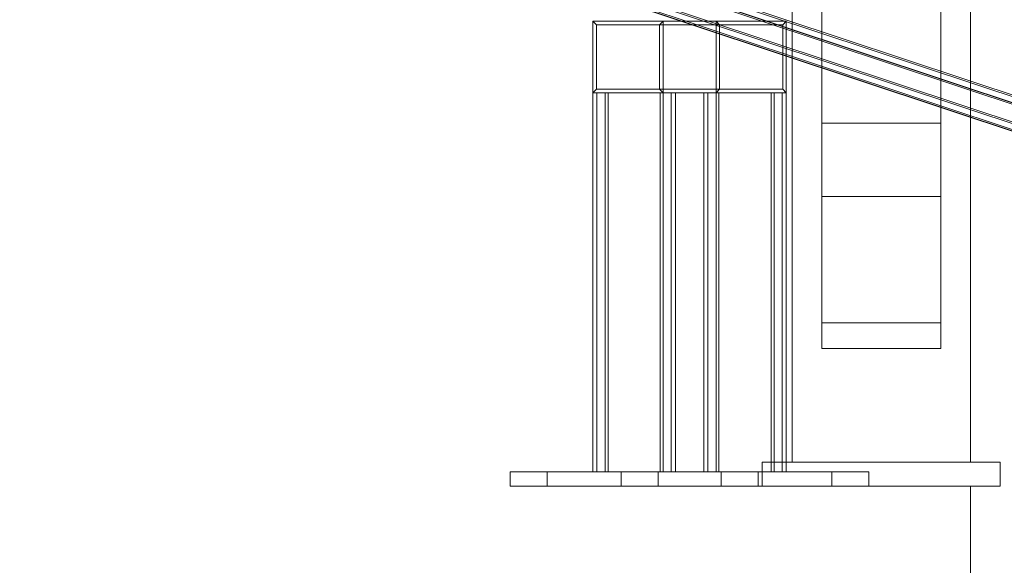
# Model space of a CAD drawing. Header units: millimetres. Extents: x -4395 to 65662, y -65530 to 6847.
# Tile 848 of 1034: x 25151 to 25979, y -67 to 392. Entities that reach past the tile are written whole.
import ezdxf

# ---------------------------------------------------------------- set-up
doc = ezdxf.new("R2010")
doc.units = ezdxf.units.MM
for name, color, linetype, lineweight in [('COTAS_O', 1, 'Continuous', 0), ('COTAS_P', 1, 'Continuous', 0), ('lateral_briquetadora', 7, 'Continuous', 0), ('lateral_C07', 7, 'Continuous', 0)]:
    doc.layers.add(name, color=color, linetype=linetype, lineweight=lineweight)
doc.dimstyles.new('R19_100', dxfattribs={"dimtxt": 250, "dimasz": 150, "dimexe": 150, "dimexo": 80, "dimgap": 100, "dimtad": 1, "dimtih": 1, "dimtoh": 1, "dimdsep": 46, "dimcen": 0.09, "dimadec": 0, "dimazin": 0, "dimtfac": 1, "dimtdec": 4, "dimtofl": 0, "dimtmove": 0, "dimatfit": 3, "dimfxl": 1, "dimtolj": 1, "dimtzin": 0, "dimarcsym": 0})

# ---------------------------------------------------------------- blocks, each defined once
blk = doc.blocks.new('DIM_R33_26')
at = {"layer": 'COTAS_O'}
for p, q in [((23750.07, 0), (23750.07, -900)), ((25950.07, 0), (25950.07, -900)), ((23750.07, -900), (23900.07, -855)), ((25950.07, -900), (25800.07, -855)), ((23750.07, -900), (25950.07, -900)), ((23750.07, -900), (23900.07, -945)), ((25950.07, -900), (25800.07, -945))]:
    blk.add_line(p, q, dxfattribs=at)
blk.add_text('2200 O', height=250, dxfattribs=at).set_placement((24850.07, -800))
blk = doc.blocks.new('DIM_R33_30')
at = {"layer": 'COTAS_P'}
for p, q in [((112.7, 0), (112.7, -2500)), ((65298.09, 0), (65298.09, -2500)), ((112.7, -2500), (262.7, -2455)), ((65298.09, -2500), (65148.09, -2455)), ((112.7, -2500), (65298.09, -2500)), ((112.7, -2500), (262.7, -2545)), ((65298.09, -2500), (65148.09, -2545))]:
    blk.add_line(p, q, dxfattribs=at)
blk.add_text('65185.39 P', height=250, dxfattribs=at).set_placement((32705.4, -2400))

msp = doc.modelspace()

# ---------------------------------------------------------------- linework, layer by layer
at = {"layer": 'lateral_briquetadora'}
for p, q in [((25950.067, 20), (25950.067, 1060)), ((25800.067, 20), (25800.067, 1050)), ((25825.067, 305.038), (25825.067, 1050)), ((25825.067, 1050), (25825.067, 243.475)), ((25925.067, 305.038), (25925.067, 1050)), ((25925.067, 1050), (25925.067, 243.475)), ((25950.067, 20), (25950.067, 1050)), ((25825.067, 137.184), (25825.067, 958.693)), ((25825.067, 958.693), (25825.067, 115.739)), ((25925.067, 137.184), (25925.067, 958.693)), ((25925.067, 958.693), (25925.067, 115.739)), ((25825.067, 137.184), (25825.067, 305.038)), ((25825.067, 305.038), (25925.067, 305.038)), ((25925.067, 137.184), (25925.067, 305.038)), ((25825.067, 115.739), (25825.067, 243.475)), ((25825.067, 243.475), (25925.067, 243.475)), ((25925.067, 115.739), (25925.067, 243.475)), ((25825.067, 137.184), (25925.067, 137.184)), ((25825.067, 115.739), (25925.067, 115.739)), ((25775.067, 0), (25775.067, 20)), ((25775.067, 20), (25975.067, 20)), ((25800.067, 20), (25950.067, 20)), ((25975.067, 0), (25975.067, 20)), ((25775.067, 0), (25975.067, 0))]:
    msp.add_line(p, q, dxfattribs=at)
at = {"layer": 'lateral_C07'}
for p, q in [((19841.522, 2345.686), (26532.157, 122.867)), ((26536.474, 122.867), (19845.839, 2345.686)), ((19909.732, 2345.686), (26600.367, 122.867)), ((26604.684, 122.867), (19914.049, 2345.686)), ((26530.319, 117.164), (19839.684, 2339.984)), ((19840.375, 2339.984), (26531.01, 117.164)), ((19844.001, 2339.984), (26534.636, 117.164)), ((26598.529, 117.164), (19907.894, 2339.984)), ((26602.155, 117.164), (19911.52, 2339.984)), ((19912.211, 2339.984), (26602.846, 117.164)), ((26371.177, 170.036), (25249.694, 542.624)), ((25250.385, 542.624), (26371.868, 170.036)), ((26443.013, 170.036), (25321.53, 542.624)), ((25322.221, 542.624), (26443.704, 170.036)), ((25736.16, 390.631), (25632.55, 390.631)), ((25632.55, 390.631), (25632.55, 330.631)), ((25632.55, 390.631), (25635.505, 387.631)), ((25691.649, 390.631), (25632.55, 390.631)), ((25691.649, 390.631), (25688.694, 387.631)), ((25795.258, 390.631), (25691.649, 390.631)), ((25691.649, 330.631), (25691.649, 390.631)), ((25736.16, 330.631), (25736.16, 390.631)), ((25739.115, 387.631), (25736.16, 390.631)), ((25736.16, 390.631), (25795.258, 390.631)), ((25792.304, 387.631), (25795.258, 390.631)), ((25795.258, 390.631), (25795.258, 330.631)), ((25635.505, 333.631), (25635.505, 387.631)), ((25635.505, 387.631), (25739.115, 387.631)), ((25635.505, 387.631), (25688.694, 387.631)), ((25688.694, 387.631), (25792.304, 387.631)), ((25688.694, 387.631), (25688.694, 333.631)), ((25739.115, 387.631), (25739.115, 333.631)), ((25792.304, 387.631), (25739.115, 387.631)), ((25792.304, 333.631), (25792.304, 387.631)), ((25632.55, 330.631), (25635.505, 333.631)), ((25688.694, 333.631), (25635.505, 333.631)), ((25635.505, 333.631), (25739.115, 333.631)), ((25792.304, 333.631), (25688.694, 333.631)), ((25688.694, 333.631), (25691.649, 330.631)), ((25739.115, 333.631), (25736.16, 330.631)), ((25739.115, 333.631), (25792.304, 333.631)), ((25795.258, 330.631), (25792.304, 333.631)), ((25632.55, 12), (25632.55, 330.631)), ((25632.55, 330.631), (25642.911, 330.631)), ((25632.55, 330.631), (25636.023, 330.631)), ((25691.649, 330.631), (25632.55, 330.631)), ((25736.16, 330.631), (25632.55, 330.631)), ((25645.348, 330.631), (25636.023, 330.631)), ((25636.023, 330.631), (25636.023, 12)), ((25636.023, 330.631), (25689.212, 330.631)), ((25642.911, 12), (25642.911, 330.631)), ((25642.911, 330.631), (25702.01, 330.631)), ((25642.911, 330.631), (25645.348, 330.631)), ((25698.537, 330.631), (25645.348, 330.631)), ((25645.348, 330.631), (25645.348, 12)), ((25689.212, 330.631), (25689.212, 12)), ((25691.649, 330.631), (25689.212, 330.631)), ((25689.212, 330.631), (25698.537, 330.631)), ((25691.649, 12), (25691.649, 330.631)), ((25702.01, 330.631), (25691.649, 330.631)), ((25691.649, 330.631), (25795.258, 330.631)), ((25698.537, 12), (25698.537, 330.631)), ((25698.537, 330.631), (25702.01, 330.631)), ((25702.01, 330.631), (25702.01, 12)), ((25725.799, 12), (25725.799, 330.631)), ((25725.799, 330.631), (25736.16, 330.631)), ((25725.799, 330.631), (25729.272, 330.631)), ((25784.898, 330.631), (25725.799, 330.631)), ((25738.597, 330.631), (25729.272, 330.631)), ((25729.272, 330.631), (25729.272, 12)), ((25729.272, 330.631), (25782.461, 330.631)), ((25736.16, 12), (25736.16, 330.631)), ((25736.16, 330.631), (25795.258, 330.631)), ((25736.16, 330.631), (25738.597, 330.631)), ((25791.785, 330.631), (25738.597, 330.631)), ((25738.597, 330.631), (25738.597, 12)), ((25782.461, 330.631), (25782.461, 12)), ((25784.898, 330.631), (25782.461, 330.631)), ((25782.461, 330.631), (25791.785, 330.631)), ((25784.898, 12), (25784.898, 330.631)), ((25795.258, 330.631), (25784.898, 330.631)), ((25791.785, 12), (25791.785, 330.631)), ((25791.785, 330.631), (25795.258, 330.631)), ((25795.258, 330.631), (25795.258, 12)), ((25594.174, 12), (25563.091, 12)), ((25563.091, 12), (25740.387, 12)), ((25563.091, 12), (25563.091, 0)), ((25771.47, 12), (25594.174, 12)), ((25594.174, 0), (25594.174, 12)), ((25642.911, 12), (25632.55, 12)), ((25636.023, 12), (25632.55, 12)), ((25632.55, 12), (25691.649, 12)), ((25636.023, 12), (25645.348, 12)), ((25689.212, 12), (25636.023, 12)), ((25702.01, 12), (25642.911, 12)), ((25645.348, 12), (25642.911, 12)), ((25645.348, 12), (25698.537, 12)), ((25687.422, 12), (25656.339, 12)), ((25656.339, 12), (25833.635, 12)), ((25656.339, 12), (25656.339, 0)), ((25864.718, 12), (25687.422, 12)), ((25687.422, 0), (25687.422, 12)), ((25689.212, 12), (25691.649, 12)), ((25698.537, 12), (25689.212, 12)), ((25691.649, 12), (25702.01, 12)), ((25702.01, 12), (25698.537, 12)), ((25736.16, 12), (25725.799, 12)), ((25729.272, 12), (25725.799, 12)), ((25725.799, 12), (25784.898, 12)), ((25729.272, 12), (25738.597, 12)), ((25782.461, 12), (25729.272, 12)), ((25795.258, 12), (25736.16, 12)), ((25738.597, 12), (25736.16, 12)), ((25738.597, 12), (25791.785, 12)), ((25740.387, 12), (25771.47, 12)), ((25740.387, 0), (25740.387, 12)), ((25771.47, 12), (25771.47, 0)), ((25782.461, 12), (25784.898, 12)), ((25791.785, 12), (25782.461, 12)), ((25784.898, 12), (25795.258, 12)), ((25795.258, 12), (25791.785, 12)), ((25833.635, 12), (25864.718, 12)), ((25833.635, 0), (25833.635, 12)), ((25864.718, 12), (25864.718, 0)), ((25740.387, 0), (25563.091, 0)), ((25563.091, 0), (25594.174, 0)), ((25594.174, 0), (25771.47, 0)), ((25833.635, 0), (25656.339, 0)), ((25656.339, 0), (25687.422, 0)), ((25687.422, 0), (25864.718, 0)), ((25771.47, 0), (25740.387, 0)), ((25864.718, 0), (25833.635, 0))]:
    msp.add_line(p, q, dxfattribs=at)

# ---------------------------------------------------------------- dimensions: what is measured, and where the dimension line sits
at = {"layer": 'COTAS_O'}
dim = msp.add_aligned_dim(p1=(23750.067, 0), p2=(25950.067, 0), distance=-900, text='<> O', dimstyle='R19_100', dxfattribs=at)
dim.commit()
dim.dimension.update_dxf_attribs({"geometry": 'DIM_R33_26', "text_midpoint": (24850.067, -900)})
at = {"layer": 'COTAS_P'}
dim = msp.add_aligned_dim(p1=(112.7, 0), p2=(65298.0949, 0), distance=-2500, text='<> P', dimstyle='R19_100', dxfattribs=at)
dim.commit()
dim.dimension.update_dxf_attribs({"geometry": 'DIM_R33_30', "text_midpoint": (32705.3975, -2500)})

doc.saveas('drawing.dxf')
